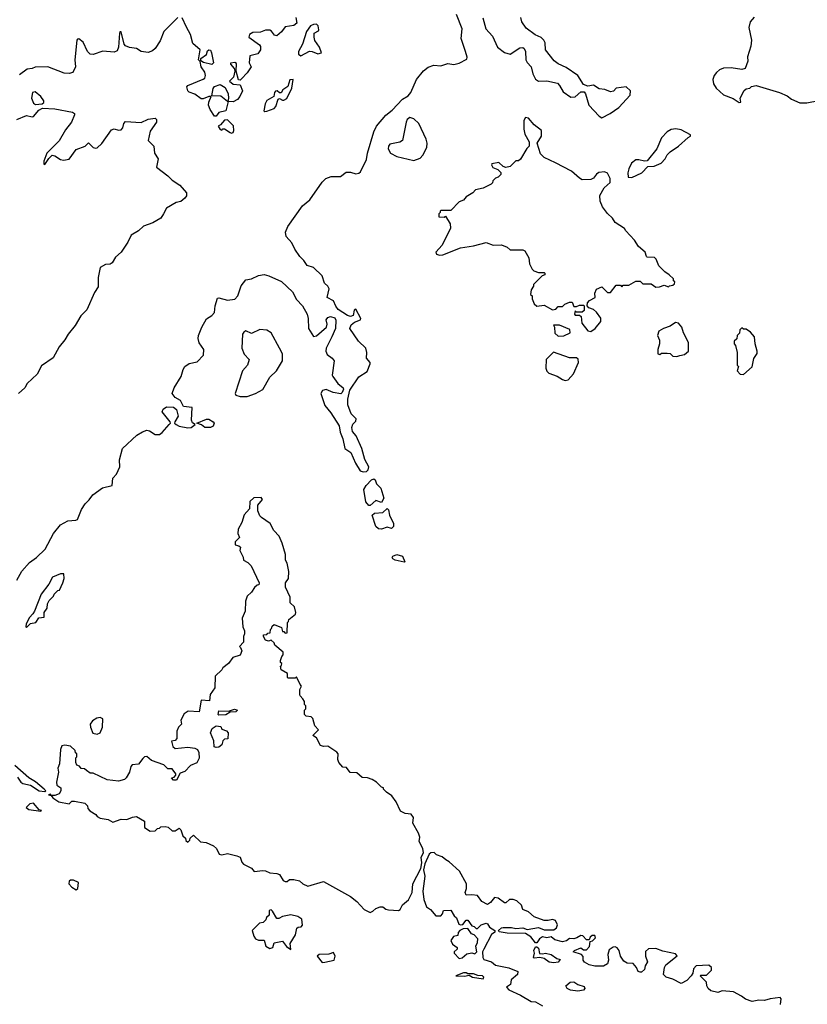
# Model space of a CAD drawing. Extents: x 2106670 to 2323771, y 35271 to 224896.
# Tile 269 of 419: x 2295006 to 2300577, y 93284 to 100249. Entities that reach past the tile are written whole.
import ezdxf

# ---------------------------------------------------------------- set-up
doc = ezdxf.new("R2010")
doc.units = 0

msp = doc.modelspace()

# ---------------------------------------------------------------- linework, layer by layer
at = {"layer": '0CON20XD'}
for points in [[(2294985.7, 96285), (2295021, 96349), (2295075, 96410), (2295124.7, 96445), (2295186.1, 96503.9), (2295245, 96613.3), (2295294.7, 96675), (2295345.6, 96705), (2295402.2, 96707.8), (2295415, 96713.8), (2295442.4, 96785), (2295468.3, 96825), (2295497.7, 96852.3), (2295522.5, 96887.5), (2295592.1, 96938), (2295661.2, 96955), (2295664.5, 97005.5), (2295690.7, 97035), (2295713.4, 97085), (2295711.5, 97135), (2295733, 97215), (2295835, 97309.3), (2295875, 97334.7), (2295904.6, 97344.6), (2295925, 97341.8), (2295965, 97314.6), (2295995, 97314.4), (2296015, 97328.5), (2296063.6, 97385), (2296071.9, 97395), (2296070, 97405), (2296014.4, 97475), (2296020.7, 97495), (2296045, 97510.8), (2296095, 97506.9), (2296115, 97492.1), (2296126.9, 97445), (2296102.5, 97405), (2296102, 97395), (2296111.9, 97385), (2296135, 97374.2), (2296195, 97362.8), (2296218, 97365), (2296247.5, 97385), (2296228.3, 97398.3), (2296221.6, 97415), (2296225, 97505.5), (2296163.8, 97513.8), (2296144.8, 97554.8), (2296105, 97575.5), (2296084.6, 97605), (2296099.2, 97645), (2296148.4, 97725), (2296162.7, 97775), (2296175, 97795.9), (2296205, 97816.2), (2296260.9, 97829.1), (2296305.6, 97875), (2296308.2, 97915), (2296275, 97963.5), (2296268.3, 97995), (2296270, 98015), (2296295.2, 98074.8), (2296326.5, 98133.5), (2296365, 98157.7), (2296385, 98178.1), (2296388.9, 98225), (2296405, 98279.6), (2296415, 98282.4), (2296475.4, 98265.3), (2296527.1, 98272.8), (2296548.7, 98295), (2296572.9, 98367.1), (2296605, 98408.1), (2296645, 98416.8), (2296695, 98439.6), (2296735, 98446.5), (2296767.8, 98437.8), (2296857.8, 98397.8), (2296935.3, 98325), (2296965, 98270), (2297006.6, 98225), (2297038.7, 98165), (2297047, 98135), (2297048.8, 98065), (2297085, 98008.7), (2297105, 98013.5), (2297175.4, 98075), (2297180.5, 98095), (2297174.5, 98125), (2297185, 98141.4), (2297205, 98150.6), (2297235, 98139.4), (2297242.9, 98122.9), (2297241.1, 98065), (2297214.6, 98005.4), (2297174.4, 97925), (2297172.2, 97905), (2297181.2, 97881.2), (2297217.5, 97855), (2297229.5, 97835), (2297217.5, 97735), (2297220.8, 97725), (2297255.4, 97675.4), (2297294, 97645), (2297296, 97635), (2297288.3, 97611.7), (2297276.9, 97603.1), (2297222.7, 97612.7), (2297175, 97633.5), (2297148.6, 97625), (2297135.7, 97605), (2297165, 97519.2), (2297208.1, 97468.1), (2297265.4, 97375.4), (2297272, 97332), (2297291.2, 97285), (2297305, 97215.8), (2297347.3, 97187.3), (2297380.9, 97110.9), (2297415, 97057.1), (2297435, 97049.5), (2297458.2, 97051.8), (2297471.5, 97065), (2297476, 97085), (2297448.1, 97138.1), (2297425.9, 97215.9), (2297386.6, 97305), (2297360.3, 97335), (2297356, 97365), (2297361.7, 97388.3), (2297385, 97410), (2297387.2, 97425), (2297350.7, 97460.7), (2297327.5, 97525), (2297327.8, 97565), (2297342.1, 97627.9), (2297406.2, 97723.8), (2297465, 97760), (2297485.9, 97814.1), (2297484.3, 97825), (2297458.1, 97855), (2297461, 97895), (2297455, 97925.5), (2297401.8, 97975), (2297341.1, 98065), (2297350.3, 98089.7), (2297375, 98108.5), (2297416, 98125), (2297418.8, 98135), (2297385, 98200.5), (2297370.9, 98195), (2297364.6, 98155.5), (2297345, 98150.4), (2297325, 98156.1), (2297259.4, 98199.4), (2297241.6, 98221.6), (2297225, 98260.4), (2297181.2, 98285), (2297196, 98345), (2297184.9, 98364.9), (2297161.6, 98385), (2297146.7, 98436.7), (2297085.3, 98495), (2297040.1, 98510.1), (2297015, 98546.3), (2296987.1, 98575), (2296953, 98625), (2296931.6, 98671.6), (2296890.4, 98715), (2296886, 98745), (2296903.2, 98785), (2297007.4, 98932.6), (2297059.6, 98975), (2297145, 99099.2), (2297170.8, 99125), (2297209.6, 99140.4), (2297275, 99140), (2297315, 99169.6), (2297345, 99169.7), (2297385, 99159.4), (2297405, 99162.9), (2297417, 99173), (2297459.3, 99260.8), (2297466.8, 99305), (2297511.3, 99455), (2297530.7, 99495), (2297595, 99574.2), (2297640.1, 99609.9), (2297713.9, 99686.1), (2297755, 99710.4), (2297772.7, 99735), (2297812.5, 99825), (2297863.4, 99886.6), (2297895, 99913.8), (2297935, 99928.6), (2297985, 99922.2), (2298035, 99938.2), (2298077.4, 99932.6), (2298115, 99941.8), (2298169.4, 99970.6), (2298171.5, 99985), (2298160.3, 100025), (2298128.2, 100115), (2298136.4, 100185), (2298096, 100285)], [(2296124.5, 100265.5), (2296026.4, 100165), (2295999.6, 100100.4), (2295963.3, 100045), (2295945, 100028.5), (2295915, 100017.5), (2295865, 100023.8), (2295832, 100045), (2295782.5, 100052.5), (2295755.7, 100065), (2295745.4, 100075.5), (2295725, 100163.3), (2295715, 100163.3), (2295711.4, 100155), (2295705.7, 100054.3), (2295695, 100030), (2295675, 100020), (2295595, 100026.2), (2295525, 100002.5), (2295505, 100005.6), (2295484.7, 100024.7), (2295455, 100091.1), (2295425, 100113.1), (2295415, 100112.5), (2295409.4, 100105), (2295395.2, 99964.8), (2295400, 99915), (2295381.4, 99875), (2295355, 99868.2), (2295321.2, 99871.2), (2295204.5, 99914.5), (2295115, 99912.9), (2295095, 99903.3), (2295060.1, 99899.9), (2295005, 99858)], [(2296960, 100265), (2296967.5, 100225), (2296945, 100207.5), (2296885, 100198.8), (2296857.4, 100162.6), (2296825, 100134), (2296808.7, 100138.7), (2296788.1, 100168.1), (2296775, 100175.8), (2296745, 100174.2), (2296709.1, 100160.9), (2296655, 100157.6), (2296632.2, 100145), (2296626.2, 100125), (2296701.8, 100071.8), (2296709.1, 100059.1), (2296710.4, 100035), (2296691.4, 100008.6), (2296635, 99993.3), (2296628.6, 99945), (2296643.8, 99915), (2296615, 99873.8), (2296575, 99830), (2296565, 99822.5), (2296553, 99823), (2296538, 99885), (2296539.4, 99939.4), (2296527.5, 99947.5), (2296497.5, 99942.5), (2296496.7, 99935), (2296522.5, 99905), (2296527.5, 99885), (2296518, 99842), (2296490, 99815), (2296515, 99792.5), (2296565, 99787.5), (2296581.2, 99745), (2296564.4, 99705), (2296547.5, 99685), (2296515, 99668.8), (2296480.7, 99669.3), (2296464.6, 99605.4), (2296415, 99592.9), (2296395, 99566.7), (2296385, 99566.2), (2296352.5, 99615), (2296341.5, 99645), (2296343.3, 99665), (2296360, 99705), (2296345, 99705.6), (2296305, 99688.9), (2296290.1, 99690.1), (2296245, 99723.2), (2296205, 99737.5), (2296195, 99746.7), (2296189.2, 99775), (2296196.6, 99783.4), (2296305, 99827.9), (2296315, 99835.7), (2296319.7, 99855), (2296315, 99877.1), (2296288.9, 99915), (2296282.5, 99952.5), (2296270, 99965), (2296283.8, 100035), (2296230.3, 100080.3), (2296215.5, 100145), (2296185.3, 100195.3), (2296155, 100262)], [(2298282.2, 100262.2), (2298302.9, 100185), (2298351.6, 100131.6), (2298385, 100055.3), (2298435, 100015.9), (2298474.6, 100005.4), (2298545, 100049.1), (2298565, 100051.5), (2298575, 100045.6), (2298583.6, 100023.6), (2298586, 99965), (2298595, 99946.7), (2298625.1, 99915.1), (2298635.9, 99865.8), (2298655, 99828.1), (2298675, 99814.8), (2298735, 99817.6), (2298809.6, 99799.6), (2298825, 99783.8), (2298849.5, 99739.5), (2298905, 99701.7), (2298935, 99702.6), (2298975, 99740), (2298998.4, 99738.4), (2299008.5, 99725), (2299031.1, 99645), (2299105, 99566.9), (2299125, 99555.8), (2299183.3, 99585), (2299245, 99628.5), (2299325.4, 99715), (2299326.9, 99745), (2299295, 99773.1), (2299225, 99765.7), (2299205.4, 99744.6), (2299185, 99738.9), (2299145, 99755.6), (2299105, 99761.1), (2299065, 99785.5), (2299025, 99778.9), (2298995, 99790), (2298954.5, 99855), (2298871.5, 99911.5), (2298815, 99937.9), (2298787.7, 99957.7), (2298725, 100036.7), (2298722.8, 100085), (2298714.6, 100105), (2298695, 100123.8), (2298652.7, 100142.7), (2298589.1, 100189.1), (2298557.8, 100235), (2298551.8, 100265)], [(2300202.3, 100267.7), (2300173.3, 100235), (2300162.5, 100195), (2300183.3, 100105), (2300178.3, 100061.7), (2300153.9, 99986.1), (2300156.2, 99955), (2300136.7, 99905), (2300115, 99896.2), (2300037.9, 99907.9), (2299985, 99905.7), (2299955, 99894.2), (2299934.2, 99875), (2299918.6, 99855), (2299910, 99825), (2299913.3, 99795), (2299931.9, 99765), (2299985, 99718.6), (2300052.7, 99692.7), (2300095, 99662.5), (2300107.5, 99665), (2300103.3, 99695), (2300130.7, 99749.3), (2300145, 99760), (2300170, 99765), (2300183, 99777), (2300215, 99783.3), (2300380, 99735), (2300435, 99711.2), (2300465, 99686.7), (2300525, 99660), (2300575, 99660), (2300658.3, 99678.3)], [(2296995, 99993.1), (2297055, 100025.6), (2297074.6, 100024.6), (2297115, 100008.1), (2297140, 100015), (2297125.7, 100055), (2297095, 100101.4), (2297088.2, 100125), (2297090, 100155), (2297120, 100170), (2297122.5, 100177.5), (2297117.1, 100205), (2297105, 100216.6), (2297084.2, 100215.8), (2297063.4, 100206.6), (2297034, 100165), (2297007.5, 100075), (2296978.2, 100025), (2296978.9, 100005), (2296995, 99993.1)], [(2296365, 99931.2), (2296306, 99946), (2296288.3, 99958.3), (2296287.5, 99975), (2296327.7, 100002.3), (2296335, 100030), (2296343.6, 100036.4), (2296355, 100032.5), (2296363.3, 100015), (2296376.7, 99945), (2296365, 99931.2)], [(2296739.3, 99599.3), (2296755, 99601.4), (2296805, 99622), (2296818.8, 99635), (2296835, 99687.5), (2296845, 99692.5), (2296865, 99678.8), (2296875, 99679.2), (2296895, 99692.5), (2296932, 99765), (2296940, 99825), (2296917, 99823), (2296903.6, 99776.4), (2296867.9, 99752.1), (2296855, 99732.5), (2296845, 99732.5), (2296826.9, 99746.9), (2296815, 99743.8), (2296808, 99735), (2296803.8, 99705), (2296755, 99676.7), (2296742.3, 99655), (2296733.1, 99605), (2296739.3, 99599.3)], [(2296479.3, 99670.7), (2296475, 99671.2), (2296428.3, 99708.3), (2296365, 99710), (2296375, 99762.5), (2296383.2, 99776.8), (2296425, 99791.2), (2296459.5, 99769.5), (2296481.5, 99725), (2296483.3, 99695), (2296479.3, 99670.7)], [(2295118.8, 99648.8), (2295165, 99653.8), (2295177, 99663), (2295176.7, 99675), (2295155.9, 99705.9), (2295115, 99740), (2295096.1, 99733.9), (2295089.4, 99695), (2295105, 99658), (2295118.8, 99648.8)], [(2294985, 99543.8), (2295055, 99570.3), (2295095, 99561.2), (2295105, 99564.5), (2295140.5, 99609.5), (2295166.4, 99623.6), (2295255, 99618.5), (2295378.8, 99595), (2295393.1, 99585), (2295394.4, 99575), (2295371.8, 99525), (2295329.7, 99470.3), (2295285, 99391.8), (2295199.1, 99305), (2295178, 99248), (2295177.5, 99227.5), (2295185, 99223.8), (2295211.8, 99268.2), (2295235, 99290), (2295255, 99286.5), (2295295, 99261.2), (2295316.3, 99256.3), (2295356.6, 99263.4), (2295405, 99331.8), (2295470, 99355), (2295493, 99377), (2295526.2, 99345), (2295545, 99339.5), (2295555, 99342.7), (2295586.4, 99373.6), (2295655, 99469.5), (2295675, 99476.9), (2295705, 99467.8), (2295725, 99469.2), (2295735.5, 99484.5), (2295742.2, 99515), (2295755, 99529.4), (2295865, 99521.4), (2295913.8, 99546.2), (2295965, 99553.3), (2295973.9, 99543.9), (2295973.8, 99525), (2295928.3, 99461.7), (2295914.3, 99395), (2295954.5, 99355), (2295960.8, 99305), (2295986.2, 99265), (2295974, 99205), (2296054, 99145), (2296083.7, 99113.7), (2296138.7, 99078.7), (2296185.9, 99025), (2296185, 99004), (2296175, 98985.6), (2296145, 98964), (2296112.5, 98955), (2296045, 98916), (2296024.5, 98875.5), (2296004.3, 98845), (2295947, 98813), (2295882, 98788), (2295845.6, 98754.4), (2295795.8, 98725), (2295771.4, 98675), (2295724.5, 98605.5), (2295685, 98569.2), (2295660.5, 98529.5), (2295645, 98520), (2295612.4, 98517.6), (2295575, 98497.1), (2295560.9, 98425), (2295561.2, 98358.8), (2295535, 98320), (2295482.2, 98197.8), (2295439.4, 98155), (2295398.6, 98085), (2295348.1, 98025), (2295325.5, 97984.5), (2295285.9, 97934.1), (2295242.4, 97857.6), (2295160.3, 97799.7), (2295128.8, 97741.2), (2295060, 97675), (2295042.5, 97645), (2294996.7, 97605)], [(2296505, 99446.2), (2296515, 99451.2), (2296521.4, 99465), (2296517.6, 99497.6), (2296475, 99541.2), (2296455, 99537.5), (2296425.8, 99504.2), (2296410, 99495), (2296425, 99471.2), (2296435, 99467.5), (2296443.8, 99476.2), (2296455, 99476.2), (2296495, 99450), (2296505, 99446.2)], [(2297795, 99254.2), (2297839.7, 99270.3), (2297858.8, 99291.2), (2297886.2, 99345), (2297888.8, 99375), (2297882, 99405), (2297828.8, 99515), (2297795, 99548.8), (2297765, 99556.2), (2297747.7, 99542.3), (2297740, 99525), (2297713.3, 99395), (2297695, 99383.3), (2297625, 99368), (2297614.2, 99355), (2297611.4, 99335), (2297628.8, 99305), (2297675, 99281.9), (2297795, 99254.2)], [(2299045, 98043.3), (2299075.7, 98064.3), (2299117.5, 98115), (2299117, 98137), (2299085, 98180), (2299065, 98200), (2299031.7, 98211.7), (2299020, 98225), (2299023, 98247), (2299037, 98263), (2299077, 98283), (2299073.3, 98315), (2299085, 98342.5), (2299125, 98360), (2299165, 98320), (2299185, 98320), (2299225, 98370), (2299255, 98370), (2299265, 98360), (2299275, 98370), (2299315, 98370), (2299365, 98400), (2299395, 98400), (2299415, 98380), (2299471.7, 98381.7), (2299505, 98357.5), (2299531.7, 98358.3), (2299565, 98370), (2299595, 98360), (2299603, 98367), (2299625, 98370), (2299638.3, 98381.7), (2299640, 98395), (2299631.7, 98401.7), (2299630, 98415), (2299600, 98445), (2299570, 98465), (2299527, 98507), (2299507.5, 98555), (2299496.4, 98566.4), (2299445, 98570), (2299440, 98575), (2299430, 98605), (2299382.5, 98645), (2299355, 98690), (2299292.5, 98755), (2299283, 98773), (2299217.5, 98815), (2299200, 98845), (2299165, 98877.5), (2299128.8, 98925), (2299112.5, 98965), (2299110, 99005), (2299140.7, 99059.3), (2299181.7, 99098.3), (2299182.5, 99125), (2299163, 99163), (2299143, 99173), (2299102, 99168), (2299085, 99157.5), (2299065, 99127.5), (2299045, 99117.5), (2298985, 99116.7), (2298965, 99127.5), (2298908.3, 99178.3), (2298795, 99236), (2298715, 99273.8), (2298689.3, 99299.3), (2298667.5, 99375), (2298697.5, 99425), (2298696, 99465), (2298646.1, 99506.1), (2298605, 99552.5), (2298583, 99557), (2298572.5, 99535), (2298572.5, 99475), (2298578.3, 99438.3), (2298610, 99385), (2298610, 99355), (2298593, 99337), (2298548.3, 99261.7), (2298535, 99250), (2298515, 99250), (2298475, 99210), (2298445, 99202.5), (2298425, 99210), (2298395, 99240), (2298345, 99230), (2298343, 99223), (2298353.6, 99203.6), (2298388.3, 99188.3), (2298408.3, 99168.3), (2298410, 99155), (2298390, 99135), (2298371.7, 99128.3), (2298351.7, 99108.3), (2298350, 99095), (2298340, 99085), (2298285, 99057.5), (2298230, 99045), (2298212.5, 99025), (2298163.6, 98996.4), (2298145, 98972.5), (2298115, 98960), (2298055, 98900), (2297985, 98900), (2297980, 98895), (2297980, 98885), (2297970, 98875), (2297970, 98855), (2298007.5, 98852.5), (2298018.3, 98858.3), (2298050, 98805), (2298052.5, 98775), (2297993.3, 98655), (2297950, 98605), (2297955, 98590), (2297975, 98583.8), (2298000, 98585), (2298125, 98636.2), (2298215, 98648.8), (2298305, 98672.5), (2298355, 98653.3), (2298415, 98657.5), (2298455, 98640), (2298475, 98620), (2298565, 98620), (2298580, 98615), (2298607.5, 98565), (2298613, 98523), (2298630, 98485), (2298643, 98473), (2298675, 98460), (2298715, 98460), (2298720, 98455), (2298720, 98445), (2298701.7, 98438.3), (2298640, 98375), (2298640, 98365), (2298623, 98337), (2298620, 98305), (2298630, 98295), (2298630, 98275), (2298645, 98240), (2298665, 98222.5), (2298715, 98230), (2298775, 98197.5), (2298798.3, 98201.7), (2298815, 98220), (2298845, 98220), (2298863, 98237), (2298895, 98250), (2298915, 98250), (2298925, 98220), (2298945, 98220), (2298965, 98230), (2298995, 98230), (2299000, 98225), (2298998.3, 98191.7), (2298985, 98180), (2298945, 98180), (2298935, 98190), (2298930, 98165), (2298935, 98160), (2298965, 98160), (2298978.3, 98148.3), (2298981.7, 98101.7), (2299025, 98047.5), (2299045, 98043.3)], [(2299335, 99132.5), (2299407.5, 99165), (2299448.3, 99211.7), (2299495, 99213.3), (2299542.5, 99235), (2299572.5, 99265), (2299586.4, 99293.6), (2299607.5, 99315), (2299665.9, 99354.1), (2299733.6, 99416.4), (2299750, 99425), (2299750, 99435), (2299685, 99470), (2299647, 99477), (2299615, 99472.9), (2299585, 99455.8), (2299545, 99413.8), (2299513.3, 99335), (2299445, 99250), (2299425, 99247.5), (2299385, 99258.8), (2299365, 99258), (2299333.3, 99235), (2299313.8, 99195), (2299306.7, 99165), (2299310, 99135), (2299335, 99132.5)], [(2298815, 98010), (2298855, 98012.5), (2298900, 98035), (2298898.3, 98058.3), (2298825, 98087.5), (2298781.7, 98088.3), (2298790, 98075), (2298791.7, 98031.7), (2298815, 98010)], [(2299655, 97867.5), (2299675, 97873.3), (2299709.6, 97880.5), (2299736.7, 97905), (2299737.5, 97965), (2299702.5, 98035), (2299690, 98075), (2299665, 98102.5), (2299645, 98107.5), (2299608.3, 98081.7), (2299560, 98065), (2299527.5, 98045), (2299517.5, 98015), (2299531.7, 97981.7), (2299532.5, 97955), (2299520, 97915), (2299520, 97885), (2299535, 97880), (2299545, 97890), (2299585, 97890), (2299607, 97887), (2299625, 97870), (2299655, 97867.5)], [(2296565, 97583.3), (2296615, 97583.8), (2296675, 97603.8), (2296725.8, 97634.2), (2296775, 97720), (2296823.8, 97765), (2296864.2, 97835.8), (2296864, 97885), (2296844.5, 97924.4), (2296785, 98033.3), (2296755, 98052), (2296705, 98057.5), (2296645, 98030), (2296605, 98047.5), (2296590.7, 98039.3), (2296583.3, 98025), (2296578, 97925), (2296595, 97883.3), (2296630, 97845), (2296617.5, 97805), (2296583.3, 97765), (2296530, 97605), (2296535, 97592.5), (2296565, 97583.3)], [(2300125, 97740), (2300187, 97793), (2300198.3, 97851.7), (2300221.7, 97888.3), (2300222.5, 97905), (2300207.5, 97955), (2300202.5, 98005), (2300175, 98037.5), (2300145, 98060), (2300125, 98060), (2300115, 98070), (2300100, 98055), (2300098.3, 98031.7), (2300080, 98015), (2300078.3, 97991.7), (2300060, 97975), (2300060, 97955), (2300070, 97945), (2300080, 97895), (2300080, 97805), (2300090, 97795), (2300080, 97765), (2300101.7, 97741.7), (2300125, 97740)], [(2298865, 97696.7), (2298885, 97700.8), (2298922.9, 97745), (2298957.8, 97825), (2298956.5, 97846.5), (2298945, 97856.2), (2298895, 97857.5), (2298783, 97897), (2298730, 97845), (2298727.5, 97785), (2298733.9, 97763.9), (2298749.3, 97749.3), (2298807.7, 97727.7), (2298845, 97703.3), (2298865, 97696.7)], [(2296355, 97363.2), (2296315, 97364.7), (2296292.3, 97382.3), (2296260, 97395), (2296327.9, 97422.1), (2296345, 97423.3), (2296375, 97405.4), (2296381.1, 97395), (2296375.6, 97374.4), (2296355, 97363.2)], [(2297485, 96813.3), (2297475, 96813.3), (2297455, 96838.8), (2297440.4, 96925), (2297457.8, 96955), (2297495.6, 96995), (2297511.1, 97001.1), (2297519.6, 96995), (2297530.5, 96965), (2297561.1, 96935), (2297582.9, 96865), (2297565, 96832.5), (2297525, 96847.5), (2297485, 96813.3)], [(2297485, 93932.5), (2297505, 93942.5), (2297525, 93962.5), (2297555, 93972.5), (2297575, 93972.5), (2297595, 93957.5), (2297615, 93952.5), (2297685, 93947.5), (2297697.5, 93955), (2297715, 93987.5), (2297756.4, 94023.6), (2297782.5, 94075), (2297786.7, 94135), (2297842.5, 94245), (2297850, 94285), (2297846.7, 94325), (2297862.5, 94355), (2297857.5, 94385), (2297832.5, 94435), (2297837.5, 94465), (2297827.5, 94495), (2297787.5, 94565), (2297792.5, 94605), (2297775, 94630), (2297733, 94633), (2297700.7, 94650.7), (2297670, 94715), (2297639.3, 94759.3), (2297600, 94785), (2297580, 94805), (2297580, 94815), (2297565, 94820), (2297530, 94855), (2297500, 94875), (2297467, 94887), (2297428.3, 94888.3), (2297391.7, 94921.7), (2297343, 94923), (2297318.3, 94958.3), (2297291.7, 94961.7), (2297262.5, 94995), (2297257.5, 95015), (2297260, 95055), (2297248.3, 95068.3), (2297185, 95110), (2297155, 95107.5), (2297133.6, 95113.6), (2297105, 95170), (2297080, 95185), (2297120, 95225), (2297093, 95253), (2297080, 95305), (2297067, 95317), (2297033, 95323), (2297020, 95335), (2297020, 95365), (2297030, 95375), (2297030, 95395), (2297020, 95405), (2297020, 95425), (2297010, 95445), (2296990, 95465), (2296987.5, 95475), (2296988.3, 95511.7), (2297000, 95535), (2296990, 95545), (2296965, 95600), (2296955, 95590), (2296905, 95590), (2296900, 95595), (2296900, 95625), (2296855, 95650), (2296850, 95675), (2296858.3, 95681.7), (2296860, 95695), (2296851.7, 95701.7), (2296850, 95715), (2296860, 95745), (2296870, 95755), (2296870, 95775), (2296810, 95825), (2296805, 95840), (2296785, 95860), (2296765, 95852.5), (2296745, 95860), (2296730, 95885), (2296731.7, 95898.3), (2296755, 95900), (2296761.7, 95908.3), (2296778.3, 95911.7), (2296780, 95935), (2296788.3, 95941.7), (2296791.7, 95958.3), (2296805, 95970), (2296858.3, 95948.3), (2296865, 95920), (2296875, 95920), (2296885, 95910), (2296898.3, 95911.7), (2296900, 95985), (2296908.3, 95991.7), (2296910, 96005), (2296956.4, 96043.6), (2296960, 96055), (2296950, 96095), (2296920, 96125), (2296920, 96165), (2296887.5, 96235), (2296887.5, 96265), (2296906.7, 96295), (2296910, 96345), (2296897.5, 96405), (2296887.5, 96425), (2296886.7, 96465), (2296862.5, 96545), (2296842.5, 96595), (2296803.3, 96635), (2296777.5, 96685), (2296717, 96727), (2296705, 96740), (2296690, 96775), (2296690, 96815), (2296722.5, 96855), (2296715, 96870), (2296663, 96867), (2296635, 96840), (2296631.7, 96788.3), (2296595, 96747.5), (2296578, 96692), (2296552.5, 96645), (2296550, 96615), (2296560, 96585), (2296530, 96555), (2296530, 96535), (2296557, 96527), (2296567, 96517), (2296562.5, 96495), (2296587, 96447), (2296590, 96425), (2296619.3, 96409.3), (2296642.5, 96385), (2296700, 96265), (2296698.3, 96251.7), (2296685, 96250), (2296667, 96233), (2296645, 96200), (2296615, 96170), (2296602.5, 96135), (2296600, 96065), (2296580, 96015), (2296583.9, 95953.9), (2296597.5, 95925), (2296597.5, 95905), (2296590, 95885), (2296590, 95845), (2296560, 95815), (2296568.3, 95808.3), (2296576.7, 95785), (2296565, 95752.5), (2296513.3, 95736.7), (2296482.5, 95695), (2296442.5, 95665), (2296435, 95650), (2296390, 95605), (2296386.4, 95523.6), (2296352.5, 95475), (2296348.3, 95431.7), (2296290, 95435), (2296275, 95352.5), (2296197, 95357), (2296170.7, 95339.3), (2296146.7, 95295), (2296150, 95265), (2296130, 95245), (2296117.5, 95215), (2296117, 95163), (2296105, 95150), (2296080, 95145), (2296088.3, 95108.3), (2296105, 95092.5), (2296195, 95103.8), (2296245, 95096.7), (2296265, 95087.5), (2296273.3, 95065), (2296276.7, 95025), (2296258.3, 94991.7), (2296215, 94972.5), (2296175, 94930), (2296141.7, 94918.3), (2296115, 94870), (2296095, 94870), (2296080, 94885), (2296098.3, 94891.7), (2296110, 94905), (2296110, 94915), (2296085, 94950), (2296055, 94950), (2296025, 94977.5), (2295939.3, 95009.3), (2295905, 95036.7), (2295890, 95035), (2295877, 95023), (2295847, 94983), (2295801.7, 94978.3), (2295793, 94967), (2295782.5, 94925), (2295760, 94885), (2295747, 94873), (2295705, 94862.5), (2295625, 94872.5), (2295525, 94920), (2295505, 94920), (2295478.3, 94938.3), (2295465, 94950), (2295441.7, 94951.7), (2295428.3, 94968.3), (2295410, 94975), (2295402.5, 94995), (2295402.5, 95027.5), (2295410, 95035), (2295410, 95055), (2295401.7, 95061.7), (2295398.3, 95078.3), (2295365, 95110), (2295325, 95117.5), (2295305, 95112.5), (2295293.9, 95086.1), (2295286.7, 94985), (2295276, 94955), (2295280, 94925), (2295267.5, 94855), (2295270, 94835), (2295297.5, 94815), (2295297, 94793), (2295286.4, 94773.6), (2295255, 94760), (2295230, 94760), (2295225, 94770), (2295210, 94765), (2295230, 94760), (2295240, 94745), (2295282.5, 94715), (2295355, 94702.5), (2295375, 94720), (2295395, 94720), (2295467, 94707), (2295487, 94687), (2295488.3, 94668.3), (2295501.7, 94651.7), (2295545, 94627.5), (2295555, 94613.3), (2295575, 94600), (2295631.2, 94591.2), (2295665, 94573.3), (2295725, 94592.5), (2295765, 94590), (2295805, 94607.5), (2295831.7, 94611.7), (2295888.3, 94578.3), (2295890, 94535), (2295928.3, 94508.3), (2295965, 94510), (2295981.7, 94528.3), (2295995, 94530), (2296005, 94540), (2296035, 94542.5), (2296057, 94537), (2296085, 94510), (2296105, 94510), (2296135, 94530), (2296147, 94517), (2296160, 94475), (2296178.3, 94458.3), (2296181.7, 94441.7), (2296195, 94430), (2296210, 94445), (2296211.7, 94458.3), (2296235, 94480), (2296285, 94433.3), (2296325, 94427.5), (2296377.5, 94405), (2296397.5, 94385), (2296417.5, 94345), (2296435, 94342), (2296475, 94351.2), (2296543, 94333), (2296566.7, 94325), (2296578.3, 94288.3), (2296590, 94275), (2296646.1, 94246.1), (2296665, 94222.5), (2296725, 94231.2), (2296745, 94228.8), (2296775, 94213.3), (2296825, 94210), (2296845, 94202.5), (2296870.7, 94160.7), (2296885, 94152.5), (2296897, 94153), (2296915, 94167.5), (2296945, 94167.5), (2296985, 94157.5), (2297010, 94135), (2297045, 94120), (2297155, 94152.5), (2297345, 94046.7), (2297391.7, 94011.7), (2297443.6, 93953.6), (2297485, 93932.5)], [(2297565, 96644.5), (2297545, 96646.7), (2297525.5, 96665), (2297500, 96745), (2297515, 96758), (2297575, 96762.9), (2297605, 96791.2), (2297615, 96782.5), (2297620.8, 96745), (2297650, 96685), (2297651.4, 96665), (2297635, 96648.6), (2297605, 96660), (2297565, 96644.5)], [(2297725, 96411.2), (2297662, 96425), (2297645.8, 96435), (2297641.4, 96445), (2297645.8, 96455), (2297675, 96465.4), (2297713.8, 96455), (2297730, 96415), (2297725, 96411.2)], [(2295055, 95950), (2295081.7, 95978.3), (2295120, 95985), (2295141.7, 96018.3), (2295178.3, 96021.7), (2295180, 96055), (2295200, 96085), (2295203, 96117), (2295215, 96140), (2295245, 96170), (2295250, 96185), (2295275, 96210), (2295286.7, 96213.3), (2295312.5, 96265), (2295320, 96295), (2295318.3, 96328.3), (2295295, 96330), (2295237.5, 96305), (2295212.5, 96255), (2295157.5, 96185), (2295110, 96065), (2295100, 96045), (2295075, 96020), (2295052.5, 95975), (2295050, 95955), (2295055, 95950)], [(2296415, 95330), (2296410, 95335), (2296415, 95360), (2296483, 95357), (2296525, 95372.5), (2296547.5, 95365), (2296535, 95352.5), (2296495, 95350), (2296465, 95332.5), (2296415, 95330)], [(2295555, 95194.3), (2295576.5, 95203.5), (2295592.2, 95245), (2295593.8, 95303.8), (2295575, 95312.9), (2295550.9, 95309.1), (2295520.2, 95289.8), (2295505.4, 95265), (2295506.4, 95245), (2295523, 95203), (2295555, 95194.3)], [(2296395, 95100), (2296382.5, 95105), (2296378.3, 95148.3), (2296356.7, 95205), (2296366.7, 95235), (2296395, 95253.3), (2296428.3, 95248.3), (2296435, 95230), (2296468.3, 95218.3), (2296480, 95205), (2296478.3, 95161.7), (2296455, 95160), (2296443, 95147), (2296435, 95120), (2296415, 95102.5), (2296395, 95100)], [(2295185, 94790), (2295190, 94795), (2295180, 94805), (2295117.3, 94857.3), (2295070, 94885), (2294972.7, 94972.7)], [(2294991.6, 94891.6), (2295014.7, 94854.7), (2295028.8, 94845), (2295083.8, 94833.8), (2295145, 94794), (2295185, 94790)], [(2295155, 94650), (2295160, 94655), (2295145, 94660), (2295105, 94707.1), (2295077.3, 94702.7), (2295052.5, 94675), (2295071.7, 94661.7), (2295155, 94650)], [(2300388, 93282), (2300393, 93323), (2300385, 93332.5), (2300315, 93323.3), (2300275, 93310), (2300235, 93312.5), (2300187, 93303), (2300139.3, 93319.3), (2300112.3, 93342.3), (2300055, 93372.5), (2299975, 93380), (2299945, 93367.5), (2299895, 93380), (2299876.7, 93396.7), (2299867.5, 93415), (2299865, 93440), (2299820, 93485), (2299825, 93490), (2299865, 93490), (2299900, 93525), (2299900, 93545), (2299881.7, 93561.7), (2299790, 93555), (2299772.5, 93535), (2299767.5, 93505), (2299755.9, 93484.1), (2299725, 93452.5), (2299685, 93430), (2299625, 93462.5), (2299580, 93475), (2299560, 93495), (2299566.7, 93543.3), (2299577, 93563), (2299657, 93627), (2299645, 93640), (2299555, 93660), (2299505, 93678.8), (2299453, 93677), (2299433, 93657), (2299432.5, 93625), (2299447.5, 93585), (2299430, 93555), (2299425, 93530), (2299405, 93510), (2299395, 93510), (2299380, 93515), (2299370, 93545), (2299345, 93573.3), (2299303.9, 93573.9), (2299278.3, 93588.3), (2299256.7, 93625), (2299247.5, 93665), (2299233, 93683), (2299219.3, 93689.3), (2299205, 93687.5), (2299175, 93670), (2299165.8, 93635), (2299170, 93595), (2299165, 93570), (2299135, 93552.5), (2299073.6, 93553.6), (2299035, 93562.5), (2299000.7, 93580.7), (2298992.5, 93595), (2298991.7, 93621.7), (2298980, 93635), (2298920, 93655), (2298930, 93665), (2298975, 93682.5), (2298995, 93670), (2299015, 93670), (2299037, 93693), (2299041.7, 93728.3), (2299058.3, 93731.7), (2299080, 93755), (2299075, 93770), (2299055, 93770), (2299041.7, 93758.3), (2299035, 93740), (2299015, 93740), (2298988.3, 93768.3), (2298975, 93770), (2298947, 93753), (2298925, 93747.5), (2298895, 93750), (2298875, 93733.8), (2298845, 93726), (2298790.4, 93740.5), (2298765, 93760), (2298735, 93754.2), (2298705, 93760.6), (2298682.4, 93747.6), (2298665, 93717.5), (2298655, 93717.5), (2298621.2, 93761.2), (2298584.1, 93784.1), (2298455, 93787.1), (2298397, 93797), (2298392.5, 93805), (2298413.8, 93825), (2298425, 93826.9), (2298485, 93828.1), (2298515, 93819.2), (2298565, 93825.6), (2298595, 93813.8), (2298677, 93827), (2298715, 93810.8), (2298785, 93811.2), (2298803.8, 93825), (2298810.8, 93845), (2298795, 93876.2), (2298775, 93883.3), (2298745, 93875.8), (2298715, 93877.5), (2298645, 93902), (2298605, 93937.5), (2298564.1, 93954.1), (2298555, 93986.2), (2298523.3, 94015), (2298496.2, 94026.2), (2298471.2, 94025), (2298445, 94001.2), (2298435, 94001.2), (2298390, 94035), (2298365, 94040), (2298336.3, 94003.7), (2298315, 93990), (2298275, 94010), (2298245, 94052.5), (2298205, 94058), (2298163.8, 94055), (2298156.7, 94075), (2298166.1, 94103.9), (2298167.5, 94135), (2298116.1, 94226.1), (2298045, 94292.5), (2298020, 94305), (2297995, 94327.5), (2297955, 94340), (2297937, 94357), (2297915, 94356.2), (2297902.5, 94345), (2297873, 94277), (2297862.5, 94235), (2297870.8, 94189.2), (2297856.7, 94085), (2297864, 94025), (2297883.9, 93973.9), (2297912.5, 93955), (2297950.7, 93910.7), (2297985, 93910), (2297997, 93923), (2298003.8, 93946.2), (2298055, 93948.8), (2298080, 93910), (2298096.1, 93896.1), (2298111.2, 93851.2), (2298125, 93846.2), (2298140.7, 93849.3), (2298165, 93880), (2298175, 93880), (2298205, 93840), (2298220, 93835), (2298235, 93820), (2298245, 93820), (2298270, 93845), (2298305, 93857.5), (2298315, 93852.5), (2298328.6, 93828.6), (2298367.5, 93805), (2298367.5, 93795), (2298342.4, 93777.6), (2298288.8, 93675), (2298280, 93655), (2298282.5, 93615), (2298290.3, 93600.3), (2298342.5, 93585), (2298371.2, 93561.2), (2298465, 93542.5), (2298530, 93515), (2298527.5, 93495), (2298483, 93457), (2298477.5, 93425), (2298450, 93405), (2298466.7, 93385), (2298549.1, 93349.1), (2298624.5, 93304.5), (2298655, 93302), (2298705, 93273.8)], [(2295405, 94093.8), (2295418.1, 94101.9), (2295422.9, 94145), (2295387.1, 94162.9), (2295365, 94162.5), (2295356, 94155), (2295354, 94135), (2295375, 94112.5), (2295405, 94093.8)], [(2296925, 93672.5), (2296920, 93715), (2296957.1, 93775), (2296967, 93823), (2296975, 93830), (2296998.3, 93831.7), (2297006.7, 93843.3), (2297002.5, 93885), (2296973.9, 93903.9), (2296925, 93916), (2296865, 93906), (2296839.6, 93890.5), (2296825, 93890), (2296795, 93942.5), (2296785, 93952.5), (2296775, 93950), (2296770, 93945), (2296770, 93915), (2296751.7, 93898.3), (2296748.3, 93881.7), (2296728.3, 93861.7), (2296701.7, 93858.3), (2296650, 93805), (2296662.5, 93765), (2296675, 93747.5), (2296695, 93737.5), (2296736.4, 93736.4), (2296747.5, 93695), (2296775, 93678.8), (2296796.7, 93685), (2296805, 93717.5), (2296865, 93730), (2296893.6, 93693.6), (2296925, 93672.5)], [(2298115, 93607.5), (2298135, 93612.5), (2298168.3, 93641.7), (2298205, 93647.5), (2298225, 93640), (2298240, 93655), (2298232.5, 93695), (2298245, 93720), (2298246.4, 93746.4), (2298220, 93775), (2298201.7, 93781.7), (2298175, 93820), (2298143, 93817), (2298120, 93805), (2298108.3, 93791.7), (2298105, 93770), (2298075, 93762.5), (2298056.2, 93735), (2298068.6, 93708.6), (2298100, 93685), (2298100, 93675), (2298080, 93655), (2298080, 93645), (2298115, 93607.5)], [(2298785, 93576.7), (2298751.7, 93581.7), (2298715, 93608), (2298685, 93613.8), (2298645, 93610), (2298640, 93615), (2298647.5, 93645), (2298643.3, 93665), (2298655, 93690), (2298665, 93690), (2298675, 93680), (2298683.3, 93643.3), (2298705, 93640), (2298725, 93646.2), (2298765, 93636), (2298805, 93606.7), (2298830, 93600), (2298815, 93582.5), (2298785, 93576.7)], [(2297145, 93580), (2297165, 93582.5), (2297230, 93595), (2297237.5, 93625), (2297225, 93650), (2297191.7, 93638.3), (2297125, 93636.7), (2297110, 93625), (2297145, 93580)], [(2298285, 93463.3), (2298290, 93475), (2298280, 93485), (2298247, 93487), (2298215, 93500), (2298175, 93500), (2298165, 93506.7), (2298145, 93506.7), (2298090, 93485), (2298153.6, 93483.6), (2298185, 93490), (2298210, 93475), (2298285, 93463.3)], [(2298955, 93377.5), (2298903, 93383), (2298877.5, 93395), (2298870, 93415), (2298900, 93440), (2298925, 93442.5), (2298955, 93423.8), (2298999.3, 93409.3), (2299002.5, 93395), (2298995, 93383.3), (2298955, 93377.5)]]:
    msp.add_lwpolyline(points, dxfattribs=at)

doc.saveas('drawing.dxf')
